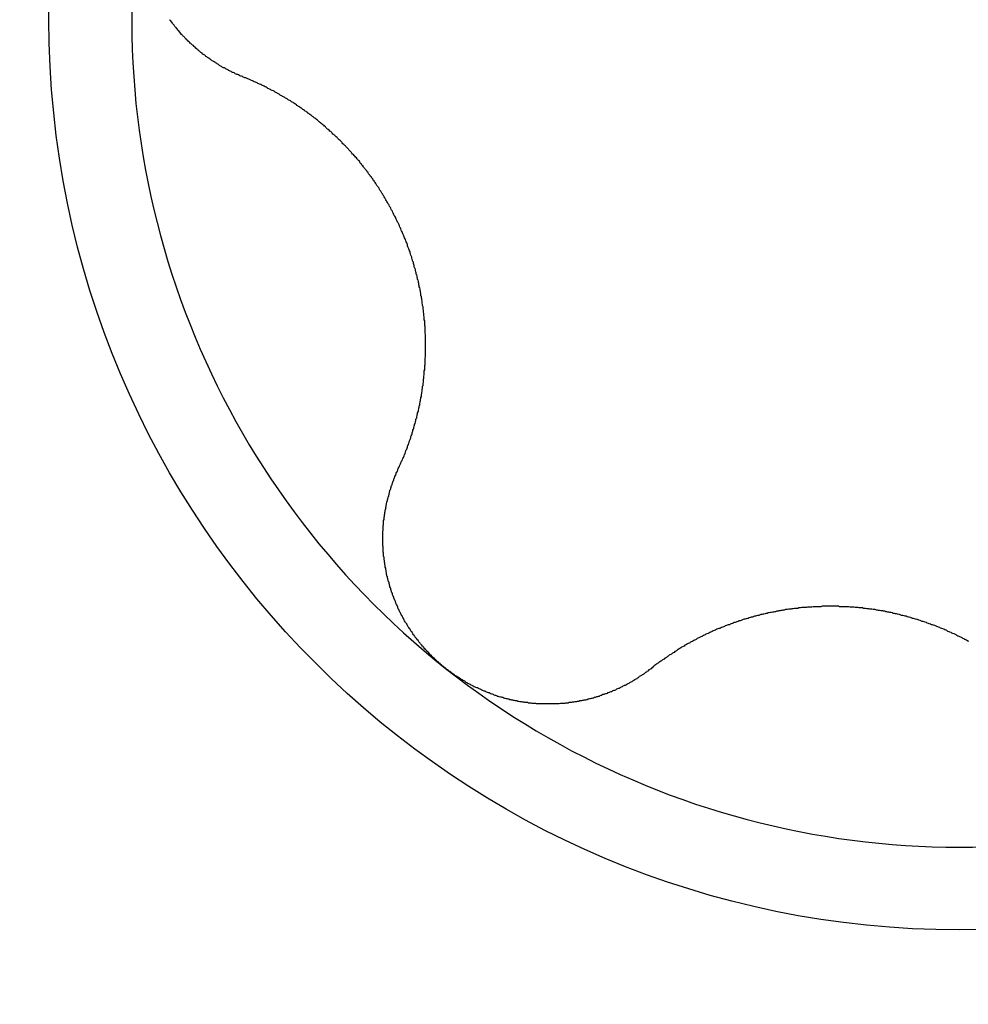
# Model space of a CAD drawing. Extents: x 1107 to 4046, y 937 to 3355.
# Tile 842 of 861: x 3015.56 to 3017.82, y 2567.36 to 2569.71. Entities that reach past the tile are written whole.
import ezdxf

# ---------------------------------------------------------------- set-up
doc = ezdxf.new("R2010")
doc.units = 0
doc.layers.add('KF_VIDA_L___C_LEFT', color=7, linetype='CONTINUOUS')

# ---------------------------------------------------------------- blocks, each defined once
blk = doc.blocks.new('KF_VIDA_L___C_LEFT')
at = {"layer": 'KF_VIDA_L___C_LEFT'}
for points in [[(126.791, 880.363, 0), (126.789, 880.364, 0), (126.787, 880.365, 0), (126.785, 880.365, 0), (126.783, 880.366, 0), (126.782, 880.367, 0), (126.78, 880.368, 0), (126.778, 880.369, 0), (126.776, 880.369, 0), (126.774, 880.37, 0), (126.772, 880.371, 0), (126.771, 880.372, 0), (126.769, 880.373, 0), (126.767, 880.374, 0), (126.765, 880.374, 0), (126.764, 880.375, 0), (126.762, 880.376, 0), (126.76, 880.377, 0), (126.758, 880.378, 0), (126.756, 880.379, 0), (126.755, 880.38, 0), (126.753, 880.381, 0), (126.751, 880.382, 0), (126.749, 880.383, 0), (126.748, 880.384, 0), (126.746, 880.385, 0), (126.744, 880.385, 0), (126.742, 880.386, 0), (126.741, 880.387, 0), (126.739, 880.388, 0), (126.737, 880.389, 0), (126.736, 880.39, 0), (126.734, 880.391, 0), (126.732, 880.393, 0), (126.73, 880.394, 0), (126.729, 880.395, 0), (126.727, 880.396, 0), (126.725, 880.397, 0), (126.724, 880.398, 0), (126.722, 880.399, 0), (126.72, 880.4, 0), (126.719, 880.401, 0), (126.717, 880.402, 0), (126.715, 880.403, 0), (126.714, 880.404, 0), (126.712, 880.406, 0), (126.71, 880.407, 0), (126.709, 880.408, 0), (126.707, 880.409, 0), (126.706, 880.41, 0), (126.704, 880.411, 0), (126.702, 880.412, 0), (126.701, 880.414, 0), (126.699, 880.415, 0), (126.698, 880.416, 0), (126.696, 880.417, 0), (126.694, 880.418, 0), (126.693, 880.42, 0), (126.691, 880.421, 0), (126.69, 880.422, 0), (126.688, 880.423, 0), (126.687, 880.425, 0), (126.685, 880.426, 0), (126.684, 880.427, 0), (126.682, 880.428, 0), (126.681, 880.43, 0), (126.679, 880.431, 0), (126.678, 880.432, 0), (126.676, 880.434, 0), (126.675, 880.435, 0), (126.673, 880.436, 0), (126.672, 880.438, 0), (126.67, 880.439, 0), (126.669, 880.44, 0), (126.667, 880.442, 0), (126.666, 880.443, 0), (126.664, 880.444, 0), (126.663, 880.446, 0), (126.662, 880.447, 0), (126.66, 880.448, 0), (126.659, 880.45, 0), (126.657, 880.451, 0), (126.656, 880.452, 0), (126.655, 880.454, 0), (126.653, 880.455, 0), (126.652, 880.457, 0), (126.651, 880.458, 0), (126.649, 880.46, 0), (126.648, 880.461, 0), (126.646, 880.462, 0), (126.645, 880.464, 0), (126.644, 880.465, 0), (126.642, 880.467, 0), (126.641, 880.468, 0), (126.64, 880.47, 0), (126.639, 880.471, 0), (126.637, 880.473, 0), (126.636, 880.474, 0), (126.635, 880.476, 0), (126.633, 880.478, 0), (126.632, 880.479, 0), (126.631, 880.481, 0), (126.629, 880.482, 0), (126.628, 880.484, 0), (126.627, 880.485, 0), (126.626, 880.487, 0), (126.624, 880.489, 0), (126.623, 880.49, 0), (126.622, 880.492, 0), (126.621, 880.494, 0), (126.62, 880.495, 0), (126.618, 880.497, 0), (126.617, 880.498, 0), (126.616, 880.5, 0)], [(127.161, 879.429, 0), (127.162, 879.431, 0), (127.163, 879.433, 0), (127.164, 879.435, 0), (127.165, 879.437, 0), (127.166, 879.44, 0), (127.167, 879.442, 0), (127.168, 879.444, 0), (127.169, 879.446, 0), (127.17, 879.448, 0), (127.171, 879.451, 0), (127.172, 879.453, 0), (127.173, 879.455, 0), (127.174, 879.457, 0), (127.175, 879.459, 0), (127.176, 879.462, 0), (127.177, 879.464, 0), (127.177, 879.466, 0), (127.178, 879.468, 0), (127.179, 879.471, 0), (127.18, 879.473, 0), (127.181, 879.475, 0), (127.182, 879.477, 0), (127.183, 879.48, 0), (127.183, 879.482, 0), (127.184, 879.484, 0), (127.185, 879.486, 0), (127.186, 879.489, 0), (127.187, 879.491, 0), (127.187, 879.493, 0), (127.188, 879.495, 0), (127.189, 879.498, 0), (127.19, 879.5, 0), (127.191, 879.502, 0), (127.191, 879.505, 0), (127.192, 879.507, 0), (127.193, 879.509, 0), (127.194, 879.511, 0), (127.194, 879.514, 0), (127.195, 879.516, 0), (127.196, 879.518, 0), (127.196, 879.52, 0), (127.197, 879.523, 0), (127.198, 879.525, 0), (127.198, 879.527, 0), (127.199, 879.53, 0), (127.2, 879.532, 0), (127.2, 879.534, 0), (127.201, 879.536, 0), (127.202, 879.539, 0), (127.202, 879.541, 0), (127.203, 879.543, 0), (127.203, 879.546, 0), (127.204, 879.548, 0), (127.205, 879.55, 0), (127.205, 879.552, 0), (127.206, 879.555, 0), (127.206, 879.557, 0), (127.207, 879.559, 0), (127.207, 879.562, 0), (127.208, 879.564, 0), (127.209, 879.566, 0), (127.209, 879.568, 0), (127.21, 879.571, 0), (127.21, 879.573, 0), (127.211, 879.575, 0), (127.211, 879.578, 0), (127.212, 879.58, 0), (127.212, 879.582, 0), (127.212, 879.584, 0), (127.213, 879.587, 0), (127.213, 879.589, 0), (127.214, 879.591, 0), (127.214, 879.594, 0), (127.215, 879.596, 0), (127.215, 879.598, 0), (127.216, 879.601, 0), (127.216, 879.603, 0), (127.216, 879.606, 0), (127.217, 879.608, 0), (127.217, 879.61, 0), (127.218, 879.613, 0), (127.218, 879.615, 0), (127.218, 879.618, 0), (127.219, 879.62, 0), (127.219, 879.622, 0), (127.219, 879.625, 0), (127.22, 879.627, 0), (127.22, 879.63, 0), (127.22, 879.632, 0), (127.221, 879.635, 0), (127.221, 879.637, 0), (127.221, 879.64, 0), (127.221, 879.642, 0), (127.222, 879.644, 0), (127.222, 879.647, 0), (127.222, 879.649, 0), (127.223, 879.652, 0), (127.223, 879.654, 0), (127.223, 879.657, 0), (127.223, 879.659, 0), (127.223, 879.662, 0), (127.224, 879.664, 0), (127.224, 879.667, 0), (127.224, 879.669, 0), (127.224, 879.672, 0), (127.224, 879.675, 0), (127.225, 879.677, 0), (127.225, 879.68, 0), (127.225, 879.682, 0), (127.225, 879.685, 0), (127.225, 879.687, 0), (127.225, 879.69, 0), (127.225, 879.692, 0), (127.226, 879.695, 0), (127.226, 879.698, 0), (127.226, 879.7, 0), (127.226, 879.703, 0), (127.226, 879.705, 0), (127.226, 879.708, 0), (127.226, 879.71, 0), (127.226, 879.713, 0), (127.226, 879.716, 0), (127.226, 879.718, 0), (127.226, 879.721, 0), (127.226, 879.723, 0), (127.226, 879.726, 0), (127.226, 879.729, 0), (127.226, 879.731, 0), (127.226, 879.734, 0), (127.226, 879.736, 0), (127.226, 879.739, 0), (127.226, 879.742, 0), (127.226, 879.744, 0), (127.226, 879.747, 0), (127.226, 879.749, 0), (127.225, 879.752, 0), (127.225, 879.755, 0), (127.225, 879.757, 0), (127.225, 879.76, 0), (127.225, 879.763, 0), (127.225, 879.765, 0), (127.225, 879.768, 0), (127.224, 879.77, 0), (127.224, 879.773, 0), (127.224, 879.776, 0), (127.224, 879.778, 0), (127.224, 879.781, 0), (127.223, 879.784, 0), (127.223, 879.786, 0), (127.223, 879.789, 0), (127.223, 879.791, 0), (127.222, 879.794, 0), (127.222, 879.797, 0), (127.222, 879.799, 0), (127.221, 879.802, 0), (127.221, 879.805, 0), (127.221, 879.807, 0), (127.22, 879.81, 0), (127.22, 879.813, 0), (127.22, 879.815, 0), (127.219, 879.818, 0), (127.219, 879.82, 0), (127.218, 879.823, 0), (127.218, 879.826, 0), (127.218, 879.828, 0), (127.217, 879.831, 0), (127.217, 879.834, 0), (127.216, 879.836, 0), (127.216, 879.839, 0), (127.215, 879.841, 0), (127.215, 879.844, 0), (127.215, 879.847, 0), (127.214, 879.849, 0), (127.214, 879.852, 0), (127.213, 879.854, 0), (127.213, 879.857, 0), (127.212, 879.86, 0), (127.211, 879.862, 0), (127.211, 879.865, 0), (127.21, 879.867, 0), (127.21, 879.87, 0), (127.209, 879.873, 0), (127.209, 879.875, 0), (127.208, 879.878, 0), (127.207, 879.88, 0), (127.207, 879.883, 0), (127.206, 879.885, 0), (127.206, 879.888, 0), (127.205, 879.891, 0), (127.204, 879.893, 0), (127.204, 879.896, 0), (127.203, 879.898, 0), (127.202, 879.901, 0), (127.202, 879.903, 0), (127.201, 879.906, 0), (127.2, 879.908, 0), (127.199, 879.911, 0), (127.199, 879.913, 0), (127.198, 879.916, 0), (127.197, 879.918, 0), (127.197, 879.921, 0), (127.196, 879.923, 0), (127.195, 879.926, 0), (127.194, 879.928, 0), (127.193, 879.931, 0), (127.193, 879.933, 0), (127.192, 879.936, 0), (127.191, 879.938, 0), (127.19, 879.941, 0), (127.189, 879.943, 0), (127.189, 879.946, 0), (127.188, 879.948, 0), (127.187, 879.951, 0), (127.186, 879.953, 0), (127.185, 879.955, 0), (127.184, 879.958, 0), (127.183, 879.96, 0), (127.183, 879.963, 0), (127.182, 879.965, 0), (127.181, 879.967, 0), (127.18, 879.97, 0), (127.179, 879.972, 0), (127.178, 879.975, 0), (127.177, 879.977, 0), (127.176, 879.979, 0), (127.175, 879.982, 0), (127.174, 879.984, 0), (127.173, 879.986, 0), (127.172, 879.989, 0), (127.171, 879.991, 0), (127.17, 879.994, 0), (127.169, 879.996, 0), (127.168, 879.998, 0), (127.167, 880.001, 0), (127.166, 880.003, 0), (127.165, 880.005, 0), (127.164, 880.008, 0), (127.163, 880.01, 0), (127.162, 880.012, 0), (127.161, 880.015, 0), (127.159, 880.017, 0), (127.158, 880.019, 0), (127.157, 880.022, 0), (127.156, 880.024, 0), (127.155, 880.026, 0), (127.154, 880.029, 0), (127.153, 880.031, 0), (127.151, 880.033, 0), (127.15, 880.036, 0), (127.149, 880.038, 0), (127.148, 880.04, 0), (127.147, 880.043, 0), (127.145, 880.045, 0), (127.144, 880.047, 0), (127.143, 880.05, 0), (127.142, 880.052, 0), (127.14, 880.054, 0), (127.139, 880.057, 0), (127.138, 880.059, 0), (127.136, 880.061, 0), (127.135, 880.064, 0), (127.134, 880.066, 0), (127.133, 880.068, 0), (127.131, 880.07, 0), (127.13, 880.073, 0), (127.129, 880.075, 0), (127.127, 880.077, 0), (127.126, 880.08, 0), (127.124, 880.082, 0), (127.123, 880.084, 0), (127.122, 880.086, 0), (127.12, 880.089, 0), (127.119, 880.091, 0), (127.117, 880.093, 0), (127.116, 880.095, 0), (127.115, 880.098, 0), (127.113, 880.1, 0), (127.112, 880.102, 0), (127.11, 880.104, 0), (127.109, 880.106, 0), (127.107, 880.109, 0), (127.106, 880.111, 0), (127.104, 880.113, 0), (127.103, 880.115, 0), (127.101, 880.117, 0), (127.1, 880.12, 0), (127.098, 880.122, 0), (127.097, 880.124, 0), (127.095, 880.126, 0), (127.094, 880.128, 0), (127.092, 880.13, 0), (127.09, 880.132, 0), (127.089, 880.135, 0), (127.087, 880.137, 0), (127.086, 880.139, 0), (127.084, 880.141, 0), (127.082, 880.143, 0), (127.081, 880.145, 0), (127.079, 880.147, 0), (127.078, 880.149, 0), (127.076, 880.151, 0), (127.074, 880.153, 0), (127.073, 880.155, 0), (127.071, 880.157, 0), (127.069, 880.16, 0), (127.068, 880.162, 0), (127.066, 880.164, 0), (127.064, 880.166, 0), (127.063, 880.168, 0), (127.061, 880.17, 0), (127.059, 880.172, 0), (127.057, 880.174, 0), (127.056, 880.176, 0), (127.054, 880.178, 0), (127.052, 880.179, 0), (127.05, 880.181, 0), (127.049, 880.183, 0), (127.047, 880.185, 0), (127.045, 880.187, 0), (127.043, 880.189, 0), (127.042, 880.191, 0), (127.04, 880.193, 0), (127.038, 880.195, 0), (127.036, 880.197, 0), (127.035, 880.199, 0), (127.033, 880.2, 0), (127.031, 880.202, 0), (127.029, 880.204, 0), (127.027, 880.206, 0), (127.026, 880.208, 0), (127.024, 880.21, 0), (127.022, 880.212, 0), (127.02, 880.213, 0), (127.018, 880.215, 0), (127.016, 880.217, 0), (127.015, 880.219, 0), (127.013, 880.22, 0), (127.011, 880.222, 0), (127.009, 880.224, 0), (127.007, 880.226, 0), (127.005, 880.227, 0), (127.003, 880.229, 0), (127.002, 880.231, 0), (127, 880.233, 0), (126.998, 880.234, 0), (126.996, 880.236, 0), (126.994, 880.238, 0), (126.992, 880.239, 0), (126.99, 880.241, 0), (126.988, 880.243, 0), (126.987, 880.244, 0), (126.985, 880.246, 0), (126.983, 880.248, 0), (126.981, 880.249, 0), (126.979, 880.251, 0), (126.977, 880.252, 0), (126.975, 880.254, 0), (126.973, 880.255, 0), (126.971, 880.257, 0), (126.969, 880.259, 0), (126.968, 880.26, 0), (126.966, 880.262, 0), (126.964, 880.263, 0), (126.962, 880.265, 0), (126.96, 880.266, 0), (126.958, 880.268, 0), (126.956, 880.269, 0), (126.954, 880.271, 0), (126.952, 880.272, 0), (126.95, 880.274, 0), (126.948, 880.275, 0), (126.946, 880.276, 0), (126.945, 880.278, 0), (126.943, 880.279, 0), (126.941, 880.281, 0), (126.939, 880.282, 0), (126.937, 880.283, 0), (126.935, 880.285, 0), (126.933, 880.286, 0), (126.931, 880.288, 0), (126.929, 880.289, 0), (126.927, 880.29, 0), (126.925, 880.292, 0), (126.923, 880.293, 0), (126.921, 880.294, 0), (126.919, 880.295, 0), (126.918, 880.297, 0), (126.916, 880.298, 0), (126.914, 880.299, 0), (126.912, 880.301, 0), (126.91, 880.302, 0), (126.908, 880.303, 0), (126.906, 880.304, 0), (126.904, 880.306, 0), (126.902, 880.307, 0), (126.9, 880.308, 0), (126.898, 880.309, 0), (126.896, 880.311, 0), (126.894, 880.312, 0), (126.892, 880.313, 0), (126.89, 880.314, 0), (126.887, 880.316, 0), (126.885, 880.317, 0), (126.883, 880.318, 0), (126.881, 880.319, 0), (126.879, 880.32, 0), (126.877, 880.322, 0), (126.875, 880.323, 0), (126.873, 880.324, 0), (126.871, 880.325, 0), (126.869, 880.326, 0), (126.867, 880.327, 0), (126.865, 880.329, 0), (126.863, 880.33, 0), (126.86, 880.331, 0), (126.858, 880.332, 0), (126.856, 880.333, 0), (126.854, 880.334, 0), (126.852, 880.335, 0), (126.85, 880.336, 0), (126.848, 880.337, 0), (126.846, 880.339, 0), (126.843, 880.34, 0), (126.841, 880.341, 0), (126.839, 880.342, 0), (126.837, 880.343, 0), (126.835, 880.344, 0), (126.833, 880.345, 0), (126.83, 880.346, 0), (126.828, 880.347, 0), (126.826, 880.348, 0), (126.824, 880.349, 0), (126.822, 880.35, 0), (126.82, 880.351, 0), (126.817, 880.352, 0), (126.815, 880.353, 0), (126.813, 880.354, 0), (126.811, 880.355, 0), (126.809, 880.356, 0), (126.806, 880.357, 0), (126.804, 880.358, 0), (126.802, 880.359, 0), (126.8, 880.36, 0), (126.797, 880.361, 0), (126.795, 880.361, 0), (126.793, 880.362, 0), (126.791, 880.363, 0)], [(127.274, 878.952, 0), (127.272, 878.953, 0), (127.271, 878.954, 0), (127.269, 878.956, 0), (127.267, 878.957, 0), (127.266, 878.958, 0), (127.264, 878.96, 0), (127.262, 878.961, 0), (127.261, 878.963, 0), (127.259, 878.964, 0), (127.258, 878.965, 0), (127.256, 878.967, 0), (127.254, 878.968, 0), (127.253, 878.97, 0), (127.251, 878.971, 0), (127.25, 878.973, 0), (127.248, 878.974, 0), (127.247, 878.975, 0), (127.245, 878.977, 0), (127.244, 878.978, 0), (127.242, 878.98, 0), (127.241, 878.981, 0), (127.239, 878.983, 0), (127.237, 878.984, 0), (127.236, 878.986, 0), (127.235, 878.988, 0), (127.233, 878.989, 0), (127.232, 878.991, 0), (127.23, 878.992, 0), (127.229, 878.994, 0), (127.227, 878.995, 0), (127.226, 878.997, 0), (127.224, 878.999, 0), (127.223, 879, 0), (127.221, 879.002, 0), (127.22, 879.004, 0), (127.219, 879.005, 0), (127.217, 879.007, 0), (127.216, 879.008, 0), (127.214, 879.01, 0), (127.213, 879.012, 0), (127.212, 879.013, 0), (127.21, 879.015, 0), (127.209, 879.017, 0), (127.208, 879.019, 0), (127.206, 879.02, 0), (127.205, 879.022, 0), (127.204, 879.024, 0), (127.202, 879.025, 0), (127.201, 879.027, 0), (127.2, 879.029, 0), (127.199, 879.031, 0), (127.197, 879.032, 0), (127.196, 879.034, 0), (127.195, 879.036, 0), (127.194, 879.038, 0), (127.192, 879.04, 0), (127.191, 879.041, 0), (127.19, 879.043, 0), (127.189, 879.045, 0), (127.188, 879.047, 0), (127.186, 879.049, 0), (127.185, 879.05, 0), (127.184, 879.052, 0), (127.183, 879.054, 0), (127.182, 879.056, 0), (127.181, 879.058, 0), (127.18, 879.06, 0), (127.178, 879.061, 0), (127.177, 879.063, 0), (127.176, 879.065, 0), (127.175, 879.067, 0), (127.174, 879.069, 0), (127.173, 879.071, 0), (127.172, 879.073, 0), (127.171, 879.075, 0), (127.17, 879.077, 0), (127.169, 879.078, 0), (127.168, 879.08, 0), (127.167, 879.082, 0), (127.166, 879.084, 0), (127.165, 879.086, 0), (127.164, 879.088, 0), (127.163, 879.09, 0), (127.162, 879.092, 0), (127.161, 879.094, 0), (127.16, 879.096, 0), (127.16, 879.098, 0), (127.159, 879.1, 0), (127.158, 879.102, 0), (127.157, 879.104, 0), (127.156, 879.106, 0), (127.155, 879.108, 0), (127.154, 879.11, 0), (127.154, 879.112, 0), (127.153, 879.114, 0), (127.152, 879.116, 0), (127.151, 879.118, 0), (127.15, 879.12, 0), (127.15, 879.122, 0), (127.149, 879.124, 0), (127.148, 879.126, 0), (127.147, 879.128, 0), (127.147, 879.13, 0), (127.146, 879.132, 0), (127.145, 879.134, 0), (127.145, 879.136, 0), (127.144, 879.138, 0), (127.143, 879.14, 0), (127.143, 879.142, 0), (127.142, 879.144, 0), (127.141, 879.146, 0), (127.141, 879.148, 0), (127.14, 879.15, 0), (127.14, 879.152, 0), (127.139, 879.154, 0), (127.139, 879.156, 0), (127.138, 879.158, 0), (127.137, 879.16, 0), (127.137, 879.162, 0), (127.136, 879.164, 0), (127.136, 879.166, 0), (127.135, 879.168, 0), (127.135, 879.17, 0), (127.134, 879.172, 0), (127.134, 879.174, 0), (127.133, 879.176, 0), (127.133, 879.178, 0), (127.133, 879.18, 0), (127.132, 879.183, 0), (127.132, 879.185, 0), (127.131, 879.187, 0), (127.131, 879.189, 0), (127.131, 879.191, 0), (127.13, 879.193, 0), (127.13, 879.195, 0), (127.13, 879.197, 0), (127.129, 879.199, 0), (127.129, 879.201, 0), (127.129, 879.203, 0), (127.128, 879.205, 0), (127.128, 879.207, 0), (127.128, 879.209, 0), (127.127, 879.211, 0), (127.127, 879.213, 0), (127.127, 879.215, 0), (127.127, 879.217, 0), (127.126, 879.219, 0), (127.126, 879.221, 0), (127.126, 879.223, 0), (127.126, 879.225, 0), (127.126, 879.227, 0), (127.125, 879.229, 0), (127.125, 879.231, 0), (127.125, 879.233, 0), (127.125, 879.235, 0), (127.125, 879.238, 0), (127.125, 879.24, 0), (127.125, 879.242, 0), (127.124, 879.244, 0), (127.124, 879.246, 0), (127.124, 879.248, 0), (127.124, 879.25, 0), (127.124, 879.252, 0), (127.124, 879.254, 0), (127.124, 879.256, 0), (127.124, 879.257, 0), (127.124, 879.259, 0), (127.124, 879.261, 0), (127.124, 879.263, 0), (127.124, 879.265, 0), (127.124, 879.267, 0), (127.124, 879.269, 0), (127.124, 879.271, 0), (127.124, 879.273, 0), (127.124, 879.275, 0), (127.124, 879.277, 0), (127.124, 879.279, 0), (127.125, 879.281, 0), (127.125, 879.283, 0), (127.125, 879.285, 0), (127.125, 879.287, 0), (127.125, 879.289, 0), (127.125, 879.291, 0), (127.125, 879.293, 0), (127.126, 879.295, 0), (127.126, 879.297, 0), (127.126, 879.299, 0), (127.126, 879.301, 0), (127.126, 879.303, 0), (127.126, 879.305, 0), (127.127, 879.307, 0), (127.127, 879.309, 0), (127.127, 879.311, 0), (127.127, 879.313, 0), (127.128, 879.315, 0), (127.128, 879.317, 0), (127.128, 879.319, 0), (127.129, 879.32, 0), (127.129, 879.322, 0), (127.129, 879.324, 0), (127.13, 879.326, 0), (127.13, 879.328, 0), (127.13, 879.33, 0), (127.131, 879.332, 0), (127.131, 879.334, 0), (127.131, 879.336, 0), (127.132, 879.338, 0), (127.132, 879.34, 0), (127.132, 879.342, 0), (127.133, 879.344, 0), (127.133, 879.346, 0), (127.134, 879.348, 0), (127.134, 879.35, 0), (127.135, 879.352, 0), (127.135, 879.354, 0), (127.136, 879.356, 0), (127.136, 879.357, 0), (127.137, 879.359, 0), (127.137, 879.361, 0), (127.138, 879.363, 0), (127.138, 879.365, 0), (127.139, 879.367, 0), (127.139, 879.369, 0), (127.14, 879.371, 0), (127.14, 879.373, 0), (127.141, 879.375, 0), (127.141, 879.377, 0), (127.142, 879.379, 0), (127.143, 879.38, 0), (127.143, 879.382, 0), (127.144, 879.384, 0), (127.144, 879.386, 0), (127.145, 879.388, 0), (127.146, 879.39, 0), (127.146, 879.392, 0), (127.147, 879.394, 0), (127.148, 879.396, 0), (127.148, 879.397, 0), (127.149, 879.399, 0), (127.15, 879.401, 0), (127.15, 879.403, 0), (127.151, 879.405, 0), (127.152, 879.407, 0), (127.153, 879.409, 0), (127.153, 879.41, 0), (127.154, 879.412, 0), (127.155, 879.414, 0), (127.156, 879.416, 0), (127.156, 879.418, 0), (127.157, 879.42, 0), (127.158, 879.421, 0), (127.159, 879.423, 0), (127.16, 879.425, 0), (127.16, 879.427, 0), (127.161, 879.429, 0)], [(128.522, 879.016, 0), (128.52, 879.017, 0), (128.517, 879.019, 0), (128.515, 879.02, 0), (128.513, 879.021, 0), (128.51, 879.022, 0), (128.508, 879.023, 0), (128.506, 879.025, 0), (128.503, 879.026, 0), (128.501, 879.027, 0), (128.499, 879.028, 0), (128.496, 879.029, 0), (128.494, 879.03, 0), (128.492, 879.032, 0), (128.489, 879.033, 0), (128.487, 879.034, 0), (128.484, 879.035, 0), (128.482, 879.036, 0), (128.48, 879.037, 0), (128.477, 879.038, 0), (128.475, 879.039, 0), (128.472, 879.04, 0), (128.47, 879.042, 0), (128.468, 879.043, 0), (128.465, 879.044, 0), (128.463, 879.045, 0), (128.46, 879.046, 0), (128.458, 879.047, 0), (128.455, 879.048, 0), (128.453, 879.049, 0), (128.45, 879.05, 0), (128.448, 879.051, 0), (128.446, 879.052, 0), (128.443, 879.053, 0), (128.441, 879.054, 0), (128.438, 879.055, 0), (128.436, 879.056, 0), (128.433, 879.056, 0), (128.431, 879.057, 0), (128.428, 879.058, 0), (128.426, 879.059, 0), (128.423, 879.06, 0), (128.421, 879.061, 0), (128.418, 879.062, 0), (128.416, 879.063, 0), (128.413, 879.064, 0), (128.411, 879.064, 0), (128.408, 879.065, 0), (128.406, 879.066, 0), (128.403, 879.067, 0), (128.4, 879.068, 0), (128.398, 879.068, 0), (128.395, 879.069, 0), (128.393, 879.07, 0), (128.39, 879.071, 0), (128.388, 879.071, 0), (128.385, 879.072, 0), (128.383, 879.073, 0), (128.38, 879.074, 0), (128.378, 879.074, 0), (128.375, 879.075, 0), (128.373, 879.076, 0), (128.37, 879.076, 0), (128.368, 879.077, 0), (128.365, 879.078, 0), (128.362, 879.078, 0), (128.36, 879.079, 0), (128.357, 879.08, 0), (128.355, 879.08, 0), (128.352, 879.081, 0), (128.35, 879.082, 0), (128.347, 879.082, 0), (128.345, 879.083, 0), (128.342, 879.083, 0), (128.34, 879.084, 0), (128.337, 879.085, 0), (128.334, 879.085, 0), (128.332, 879.086, 0), (128.329, 879.086, 0), (128.327, 879.087, 0), (128.324, 879.087, 0), (128.322, 879.088, 0), (128.319, 879.088, 0), (128.317, 879.089, 0), (128.314, 879.089, 0), (128.312, 879.089, 0), (128.309, 879.09, 0), (128.307, 879.09, 0), (128.304, 879.091, 0), (128.302, 879.091, 0), (128.299, 879.092, 0), (128.296, 879.092, 0), (128.294, 879.092, 0), (128.291, 879.093, 0), (128.289, 879.093, 0), (128.286, 879.093, 0), (128.284, 879.094, 0), (128.281, 879.094, 0), (128.279, 879.094, 0), (128.276, 879.095, 0), (128.274, 879.095, 0), (128.271, 879.095, 0), (128.269, 879.096, 0), (128.266, 879.096, 0), (128.263, 879.096, 0), (128.261, 879.096, 0), (128.258, 879.097, 0), (128.256, 879.097, 0), (128.253, 879.097, 0), (128.251, 879.097, 0), (128.248, 879.098, 0), (128.245, 879.098, 0), (128.243, 879.098, 0), (128.24, 879.098, 0), (128.238, 879.098, 0), (128.235, 879.099, 0), (128.232, 879.099, 0), (128.23, 879.099, 0), (128.227, 879.099, 0), (128.225, 879.099, 0), (128.222, 879.099, 0), (128.219, 879.099, 0), (128.217, 879.099, 0), (128.214, 879.099, 0), (128.211, 879.1, 0), (128.209, 879.1, 0), (128.206, 879.1, 0), (128.203, 879.1, 0), (128.201, 879.1, 0), (128.198, 879.1, 0), (128.196, 879.1, 0), (128.193, 879.1, 0), (128.19, 879.1, 0), (128.188, 879.1, 0), (128.185, 879.1, 0), (128.182, 879.1, 0), (128.18, 879.1, 0), (128.177, 879.1, 0), (128.174, 879.1, 0), (128.172, 879.1, 0), (128.169, 879.099, 0), (128.166, 879.099, 0), (128.164, 879.099, 0), (128.161, 879.099, 0), (128.158, 879.099, 0), (128.156, 879.099, 0), (128.153, 879.099, 0), (128.151, 879.099, 0), (128.148, 879.098, 0), (128.145, 879.098, 0), (128.143, 879.098, 0), (128.14, 879.098, 0), (128.137, 879.098, 0), (128.135, 879.097, 0), (128.132, 879.097, 0), (128.129, 879.097, 0), (128.127, 879.097, 0), (128.124, 879.097, 0), (128.121, 879.096, 0), (128.119, 879.096, 0), (128.116, 879.096, 0), (128.114, 879.095, 0), (128.111, 879.095, 0), (128.108, 879.095, 0), (128.106, 879.095, 0), (128.103, 879.094, 0), (128.1, 879.094, 0), (128.098, 879.093, 0), (128.095, 879.093, 0), (128.093, 879.093, 0), (128.09, 879.092, 0), (128.087, 879.092, 0), (128.085, 879.092, 0), (128.082, 879.091, 0), (128.079, 879.091, 0), (128.077, 879.09, 0), (128.074, 879.09, 0), (128.072, 879.089, 0), (128.069, 879.089, 0), (128.067, 879.088, 0), (128.064, 879.088, 0), (128.061, 879.087, 0), (128.059, 879.087, 0), (128.056, 879.086, 0), (128.054, 879.086, 0), (128.051, 879.085, 0), (128.049, 879.085, 0), (128.046, 879.084, 0), (128.043, 879.084, 0), (128.041, 879.083, 0), (128.038, 879.083, 0), (128.036, 879.082, 0), (128.033, 879.081, 0), (128.031, 879.081, 0), (128.028, 879.08, 0), (128.026, 879.08, 0), (128.023, 879.079, 0), (128.021, 879.078, 0), (128.018, 879.078, 0), (128.016, 879.077, 0), (128.013, 879.076, 0), (128.011, 879.076, 0), (128.008, 879.075, 0), (128.006, 879.074, 0), (128.003, 879.074, 0), (128.001, 879.073, 0), (127.998, 879.072, 0), (127.996, 879.071, 0), (127.994, 879.071, 0), (127.991, 879.07, 0), (127.989, 879.069, 0), (127.986, 879.069, 0), (127.984, 879.068, 0), (127.981, 879.067, 0), (127.979, 879.066, 0), (127.977, 879.065, 0), (127.974, 879.065, 0), (127.972, 879.064, 0), (127.969, 879.063, 0), (127.967, 879.062, 0), (127.965, 879.061, 0), (127.962, 879.061, 0), (127.96, 879.06, 0), (127.958, 879.059, 0), (127.955, 879.058, 0), (127.953, 879.057, 0), (127.951, 879.056, 0), (127.948, 879.056, 0), (127.946, 879.055, 0), (127.944, 879.054, 0), (127.941, 879.053, 0), (127.939, 879.052, 0), (127.937, 879.051, 0), (127.935, 879.05, 0), (127.932, 879.049, 0), (127.93, 879.048, 0), (127.928, 879.047, 0), (127.926, 879.047, 0), (127.923, 879.046, 0), (127.921, 879.045, 0), (127.919, 879.044, 0), (127.917, 879.043, 0), (127.915, 879.042, 0), (127.912, 879.041, 0), (127.91, 879.04, 0), (127.908, 879.039, 0), (127.906, 879.038, 0), (127.904, 879.037, 0), (127.902, 879.036, 0), (127.9, 879.035, 0), (127.897, 879.034, 0), (127.895, 879.033, 0), (127.893, 879.032, 0), (127.891, 879.031, 0), (127.889, 879.03, 0), (127.887, 879.029, 0), (127.885, 879.028, 0), (127.883, 879.027, 0), (127.881, 879.026, 0), (127.878, 879.025, 0), (127.876, 879.024, 0), (127.874, 879.023, 0), (127.872, 879.021, 0), (127.87, 879.02, 0), (127.868, 879.019, 0), (127.866, 879.018, 0), (127.864, 879.017, 0), (127.862, 879.016, 0), (127.86, 879.015, 0), (127.858, 879.014, 0), (127.856, 879.012, 0), (127.853, 879.011, 0), (127.851, 879.01, 0), (127.849, 879.009, 0), (127.847, 879.008, 0), (127.845, 879.007, 0), (127.843, 879.005, 0), (127.841, 879.004, 0), (127.839, 879.003, 0), (127.837, 879.002, 0), (127.835, 879.001, 0), (127.833, 878.999, 0), (127.831, 878.998, 0), (127.829, 878.997, 0), (127.827, 878.996, 0), (127.825, 878.994, 0), (127.823, 878.993, 0), (127.821, 878.992, 0), (127.819, 878.99, 0), (127.817, 878.989, 0), (127.815, 878.988, 0), (127.813, 878.986, 0), (127.811, 878.985, 0), (127.809, 878.984, 0), (127.807, 878.983, 0), (127.805, 878.981, 0), (127.803, 878.98, 0), (127.801, 878.978, 0), (127.799, 878.977, 0), (127.797, 878.976, 0), (127.795, 878.974, 0), (127.793, 878.973, 0), (127.791, 878.972, 0), (127.789, 878.97, 0), (127.787, 878.969, 0), (127.785, 878.967, 0), (127.783, 878.966, 0), (127.781, 878.964, 0), (127.779, 878.963, 0), (127.777, 878.962, 0), (127.775, 878.96, 0), (127.773, 878.959, 0), (127.771, 878.957, 0), (127.769, 878.956, 0), (127.768, 878.954, 0), (127.766, 878.953, 0), (127.764, 878.951, 0)], [(127.764, 878.951, 0), (127.762, 878.95, 0), (127.761, 878.949, 0), (127.759, 878.948, 0), (127.757, 878.946, 0), (127.756, 878.945, 0), (127.754, 878.944, 0), (127.753, 878.943, 0), (127.751, 878.942, 0), (127.75, 878.941, 0), (127.748, 878.939, 0), (127.746, 878.938, 0), (127.745, 878.937, 0), (127.743, 878.936, 0), (127.741, 878.935, 0), (127.74, 878.934, 0), (127.738, 878.933, 0), (127.736, 878.932, 0), (127.735, 878.931, 0), (127.733, 878.929, 0), (127.731, 878.928, 0), (127.73, 878.927, 0), (127.728, 878.926, 0), (127.726, 878.925, 0), (127.725, 878.924, 0), (127.723, 878.923, 0), (127.721, 878.922, 0), (127.72, 878.921, 0), (127.718, 878.92, 0), (127.716, 878.919, 0), (127.714, 878.918, 0), (127.713, 878.917, 0), (127.711, 878.916, 0), (127.709, 878.915, 0), (127.707, 878.914, 0), (127.706, 878.913, 0), (127.704, 878.912, 0), (127.702, 878.911, 0), (127.7, 878.911, 0), (127.699, 878.91, 0), (127.697, 878.909, 0), (127.695, 878.908, 0), (127.693, 878.907, 0), (127.691, 878.906, 0), (127.69, 878.905, 0), (127.688, 878.904, 0), (127.686, 878.904, 0), (127.684, 878.903, 0), (127.682, 878.902, 0), (127.681, 878.901, 0), (127.679, 878.9, 0), (127.677, 878.899, 0), (127.675, 878.899, 0), (127.673, 878.898, 0), (127.672, 878.897, 0), (127.67, 878.896, 0), (127.668, 878.896, 0), (127.666, 878.895, 0), (127.664, 878.894, 0), (127.662, 878.893, 0), (127.66, 878.893, 0), (127.659, 878.892, 0), (127.657, 878.891, 0), (127.655, 878.891, 0), (127.653, 878.89, 0), (127.651, 878.889, 0), (127.649, 878.889, 0), (127.647, 878.888, 0), (127.646, 878.887, 0), (127.644, 878.887, 0), (127.642, 878.886, 0), (127.64, 878.885, 0), (127.638, 878.885, 0), (127.636, 878.884, 0), (127.634, 878.884, 0), (127.632, 878.883, 0), (127.631, 878.882, 0), (127.629, 878.882, 0), (127.627, 878.881, 0), (127.625, 878.881, 0), (127.623, 878.88, 0), (127.621, 878.88, 0), (127.619, 878.879, 0), (127.617, 878.879, 0), (127.615, 878.878, 0), (127.613, 878.878, 0), (127.612, 878.877, 0), (127.61, 878.877, 0), (127.608, 878.876, 0), (127.606, 878.876, 0), (127.604, 878.876, 0), (127.602, 878.875, 0), (127.6, 878.875, 0), (127.598, 878.874, 0), (127.596, 878.874, 0), (127.594, 878.874, 0), (127.592, 878.873, 0), (127.59, 878.873, 0), (127.588, 878.873, 0), (127.586, 878.872, 0), (127.584, 878.872, 0), (127.582, 878.872, 0), (127.58, 878.871, 0), (127.578, 878.871, 0), (127.576, 878.871, 0), (127.574, 878.87, 0), (127.572, 878.87, 0), (127.57, 878.87, 0), (127.568, 878.87, 0), (127.566, 878.869, 0), (127.564, 878.869, 0), (127.562, 878.869, 0), (127.56, 878.869, 0), (127.558, 878.868, 0), (127.556, 878.868, 0), (127.554, 878.868, 0), (127.552, 878.868, 0), (127.55, 878.868, 0), (127.548, 878.868, 0), (127.545, 878.867, 0), (127.543, 878.867, 0), (127.541, 878.867, 0), (127.539, 878.867, 0), (127.537, 878.867, 0), (127.535, 878.867, 0), (127.533, 878.867, 0), (127.531, 878.867, 0), (127.529, 878.867, 0), (127.527, 878.867, 0), (127.525, 878.867, 0), (127.523, 878.867, 0), (127.52, 878.867, 0), (127.518, 878.867, 0), (127.516, 878.867, 0), (127.514, 878.867, 0), (127.512, 878.867, 0), (127.51, 878.867, 0), (127.508, 878.867, 0), (127.506, 878.867, 0), (127.504, 878.867, 0), (127.501, 878.867, 0), (127.499, 878.867, 0), (127.497, 878.867, 0), (127.495, 878.867, 0), (127.493, 878.867, 0), (127.491, 878.867, 0), (127.489, 878.868, 0), (127.487, 878.868, 0), (127.485, 878.868, 0), (127.482, 878.868, 0), (127.48, 878.868, 0), (127.478, 878.869, 0), (127.476, 878.869, 0), (127.474, 878.869, 0), (127.472, 878.869, 0), (127.47, 878.87, 0), (127.468, 878.87, 0), (127.465, 878.87, 0), (127.463, 878.87, 0), (127.461, 878.871, 0), (127.459, 878.871, 0), (127.457, 878.871, 0), (127.455, 878.872, 0), (127.453, 878.872, 0), (127.451, 878.872, 0), (127.448, 878.873, 0), (127.446, 878.873, 0), (127.444, 878.874, 0), (127.442, 878.874, 0), (127.44, 878.874, 0), (127.438, 878.875, 0), (127.436, 878.875, 0), (127.434, 878.876, 0), (127.432, 878.876, 0), (127.43, 878.877, 0), (127.427, 878.877, 0), (127.425, 878.878, 0), (127.423, 878.878, 0), (127.421, 878.879, 0), (127.419, 878.879, 0), (127.417, 878.88, 0), (127.415, 878.88, 0), (127.413, 878.881, 0), (127.411, 878.882, 0), (127.409, 878.882, 0), (127.407, 878.883, 0), (127.405, 878.883, 0), (127.402, 878.884, 0), (127.4, 878.885, 0), (127.398, 878.885, 0), (127.396, 878.886, 0), (127.394, 878.887, 0), (127.392, 878.887, 0), (127.39, 878.888, 0), (127.388, 878.889, 0), (127.386, 878.89, 0), (127.384, 878.89, 0), (127.382, 878.891, 0), (127.38, 878.892, 0), (127.378, 878.893, 0), (127.376, 878.893, 0), (127.374, 878.894, 0), (127.372, 878.895, 0), (127.37, 878.896, 0), (127.368, 878.897, 0), (127.366, 878.897, 0), (127.364, 878.898, 0), (127.362, 878.899, 0), (127.36, 878.9, 0), (127.358, 878.901, 0), (127.356, 878.902, 0), (127.354, 878.903, 0), (127.352, 878.904, 0), (127.35, 878.905, 0), (127.348, 878.905, 0), (127.346, 878.906, 0), (127.344, 878.907, 0), (127.342, 878.908, 0), (127.34, 878.909, 0), (127.338, 878.91, 0), (127.337, 878.911, 0), (127.335, 878.912, 0), (127.333, 878.913, 0), (127.331, 878.914, 0), (127.329, 878.915, 0), (127.327, 878.916, 0), (127.325, 878.917, 0), (127.323, 878.918, 0), (127.321, 878.92, 0), (127.32, 878.921, 0), (127.318, 878.922, 0), (127.316, 878.923, 0), (127.314, 878.924, 0), (127.312, 878.925, 0), (127.31, 878.926, 0), (127.309, 878.927, 0), (127.307, 878.928, 0), (127.305, 878.93, 0), (127.303, 878.931, 0), (127.301, 878.932, 0), (127.3, 878.933, 0), (127.298, 878.934, 0), (127.296, 878.935, 0), (127.294, 878.937, 0), (127.293, 878.938, 0), (127.291, 878.939, 0), (127.289, 878.94, 0), (127.287, 878.942, 0), (127.286, 878.943, 0), (127.284, 878.944, 0), (127.282, 878.945, 0), (127.281, 878.947, 0), (127.279, 878.948, 0), (127.277, 878.949, 0), (127.275, 878.95, 0), (127.274, 878.952, 0)]]:
    blk.add_polyline3d(points, dxfattribs=at)
for radius in [4.7, 3.6, 2.1725]:
    blk.add_circle((128.5, 880.5), radius, dxfattribs=at)
for start, end in [(171.6218, 231.6218), (231.6218, 291.6218)]:
    blk.add_arc((128.5, 880.5), 1.975, start, end, dxfattribs=at)

msp = doc.modelspace()

# ---------------------------------------------------------------- block references
at = {"layer": 'KF_VIDA_L___C_LEFT'}
msp.add_blockref('KF_VIDA_L___C_LEFT', (2889.3036, 1689.2132), dxfattribs=at)

doc.saveas('drawing.dxf')
